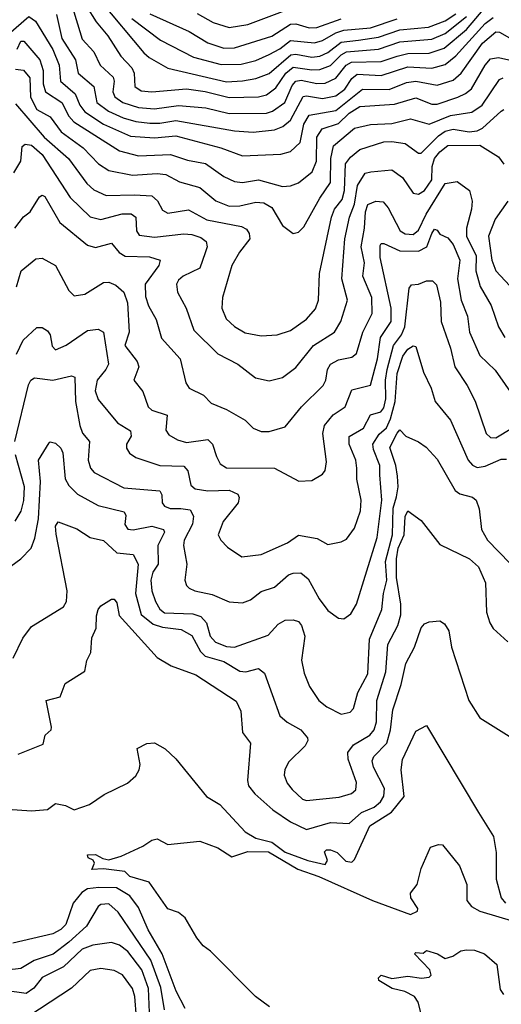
# Model space of a CAD drawing. Extents: x 1308313 to 1441400, y 959662 to 1036319.
# Tile 363 of 656: x 1369320 to 1371125, y 1013126 to 1016816. Entities that reach past the tile are written whole.
import ezdxf

# ---------------------------------------------------------------- set-up
doc = ezdxf.new("R2010")
doc.units = 0

msp = doc.modelspace()

# ---------------------------------------------------------------- linework, layer by layer
at = {"layer": '0CON10XD'}
for points in [[(1369515, 1016873.5), (1369555, 1016742.5), (1369597.6, 1016695), (1369622.1, 1016645), (1369670.5, 1016600.5), (1369674.5, 1016585), (1369670, 1016545), (1369676.9, 1016526.9), (1369706.8, 1016505), (1369765, 1016486.9), (1369825, 1016481.6), (1369915, 1016494.2), (1370018, 1016485), (1370105, 1016464.5), (1370245, 1016464.8), (1370267.7, 1016472.3), (1370313.9, 1016505), (1370341.3, 1016568.7), (1370355, 1016585.5), (1370375, 1016589.2), (1370433.9, 1016576.1), (1370465, 1016578), (1370505, 1016597), (1370543.9, 1016645), (1370563.7, 1016656.3), (1370675, 1016658.6), (1370735, 1016679.2), (1370775, 1016689), (1370855, 1016689.5), (1370910.6, 1016709.4), (1370995, 1016778.8), (1371065, 1016861.1)], [(1369571.3, 1016865), (1369606.9, 1016806.9), (1369650.4, 1016755), (1369698.9, 1016678.9), (1369740, 1016635), (1369749.2, 1016615), (1369751.8, 1016565), (1369775, 1016548.4), (1369815, 1016545.6), (1369945, 1016556.5), (1370015, 1016546.4), (1370105, 1016523.4), (1370215, 1016525.9), (1370245, 1016534.4), (1370280.4, 1016559.6), (1370317.4, 1016615), (1370345, 1016637.4), (1370415, 1016627.5), (1370445, 1016629.1), (1370485, 1016643.8), (1370525, 1016684.3), (1370544.9, 1016695.1), (1370665.1, 1016705.1), (1370745, 1016732), (1370865, 1016742.8), (1370915, 1016764.1), (1370995, 1016827.6)], [(1369623.9, 1016883.9), (1369785, 1016691.4), (1369805, 1016673.7), (1369875, 1016633.8), (1370095, 1016582.8), (1370155, 1016586.1), (1370205, 1016595.2), (1370255, 1016614.5), (1370336.6, 1016683.4), (1370355, 1016685.8), (1370415, 1016675.1), (1370445, 1016678.3), (1370475, 1016692.9), (1370525, 1016731.2), (1370589.3, 1016739.3), (1370665, 1016749.5), (1370745, 1016777.9), (1370852.6, 1016787.4), (1370915, 1016811.6), (1370955, 1016837.6)], [(1369985, 1016838.9), (1370045, 1016804.8), (1370105, 1016785.7), (1370175, 1016797.2), (1370345, 1016861.8)], [(1369278.8, 1016761.2), (1369355, 1016827.9), (1369379.5, 1016809.5), (1369444.3, 1016704.3), (1369467.7, 1016645), (1369473.7, 1016585), (1369527.7, 1016537.7), (1369546.2, 1016495), (1369565, 1016470), (1369635, 1016423.7), (1369735, 1016379.7), (1369825, 1016372.4), (1369905, 1016379.9), (1370074.4, 1016335), (1370155, 1016305.7), (1370298.3, 1016311.7), (1370335, 1016321.3), (1370371.1, 1016355), (1370385, 1016423.8), (1370405, 1016458.3), (1370505, 1016475.7), (1370605, 1016555.2), (1370705, 1016554), (1370770.1, 1016579.9), (1370805, 1016585.1), (1370885, 1016570.2), (1370945, 1016588.5), (1370975.1, 1016614.9), (1371055, 1016728), (1371105, 1016769.9), (1371118.5, 1016768.5), (1371165, 1016742.4)], [(1369458, 1016835), (1369477.9, 1016745), (1369529.6, 1016665), (1369540, 1016615), (1369598.6, 1016565), (1369609.4, 1016505), (1369653.1, 1016473.1), (1369707.7, 1016447.7), (1369755, 1016434.1), (1369808.3, 1016428.3), (1369845, 1016427.7), (1369905, 1016438), (1370125, 1016398.6), (1370195, 1016394), (1370275, 1016402.4), (1370306.2, 1016415), (1370335, 1016439.3), (1370382.8, 1016527.2), (1370395, 1016530.5), (1370455, 1016520.4), (1370505, 1016530.4), (1370538.8, 1016555), (1370565, 1016595.2), (1370585, 1016611.5), (1370675, 1016607), (1370775, 1016639.1), (1370865, 1016633.9), (1370915, 1016647.6), (1370955, 1016680.2), (1371065, 1016801.6), (1371095, 1016823.5)], [(1369740.3, 1016820.3), (1369848.6, 1016738.6), (1369971.8, 1016675), (1370075, 1016647.9), (1370150.6, 1016649.4), (1370205, 1016663), (1370255, 1016684.8), (1370295, 1016706.5), (1370335, 1016737.9), (1370425, 1016728.5), (1370455, 1016737.1), (1370505, 1016766.4), (1370535, 1016775.9), (1370635, 1016785.5), (1370735, 1016818.3)], [(1369807.9, 1016837.9), (1369955, 1016771.9), (1370025, 1016728.4), (1370085, 1016708.6), (1370125, 1016709.5), (1370265, 1016753.5), (1370335, 1016798.3), (1370355, 1016799.8), (1370405, 1016785.5), (1370433.3, 1016786.7), (1370525, 1016818.6)], [(1369311, 1016705), (1369324.8, 1016735), (1369336.3, 1016735), (1369396.4, 1016665), (1369408.9, 1016625), (1369408.7, 1016575), (1369417.7, 1016545), (1369478.3, 1016505), (1369504.5, 1016454.5), (1369522.8, 1016432.8), (1369694.6, 1016324.6), (1369765.5, 1016305.5), (1369885, 1016310), (1369949.3, 1016289.3), (1370016.6, 1016276.6), (1370085, 1016227.4), (1370125, 1016208.9), (1370155.3, 1016205.3), (1370215, 1016215.2), (1370305, 1016191.1), (1370335, 1016192.9), (1370365, 1016204), (1370415.8, 1016245), (1370432.6, 1016285), (1370434.1, 1016375.9), (1370453.2, 1016406.8), (1370515, 1016426.9), (1370555.2, 1016465), (1370595, 1016490.4), (1370725, 1016498.4), (1370805, 1016522.2), (1370865, 1016499.6), (1370885, 1016499), (1370961.8, 1016525), (1370991.4, 1016538.6), (1371013.2, 1016556.8), (1371064.1, 1016645), (1371085, 1016669), (1371115, 1016674.3), (1371165, 1016662.5)], [(1369305, 1016630.7), (1369335, 1016626), (1369358.1, 1016598.1), (1369361.4, 1016525), (1369385, 1016479.6), (1369435, 1016451.1), (1369476.1, 1016395), (1369558.6, 1016335), (1369615.5, 1016275.5), (1369655, 1016251), (1369743.4, 1016233.4), (1369835, 1016238.6), (1369868.6, 1016235), (1369918.6, 1016208.6), (1369995, 1016186.7), (1370055, 1016136.8), (1370105, 1016116.8), (1370145, 1016118.4), (1370205, 1016131.4), (1370235, 1016128.8), (1370265, 1016111.5), (1370305, 1016044.3), (1370345, 1016014), (1370365, 1016019.2), (1370385, 1016040), (1370445, 1016147.1), (1370485.5, 1016205), (1370486.1, 1016295), (1370496.7, 1016343.3), (1370575, 1016408.6), (1370635, 1016422.3), (1370715, 1016426.6), (1370785, 1016443.5), (1370855, 1016424.1), (1370935, 1016456.9), (1371015, 1016469), (1371052.9, 1016495), (1371118.5, 1016591.5), (1371132.2, 1016597.8)], [(1369305, 1016500), (1369411.6, 1016375), (1369503.8, 1016295), (1369572.2, 1016202.2), (1369598.4, 1016178.4), (1369645, 1016156.2), (1369750.1, 1016159.9), (1369815.2, 1016155.2), (1369836.2, 1016136.2), (1369855, 1016102.2), (1369875, 1016090), (1369952.8, 1016102.8), (1370022.2, 1016065), (1370150.9, 1016040.9), (1370170.1, 1016030.1), (1370180.8, 1016015), (1370183.2, 1015995), (1370143.4, 1015945), (1370115.9, 1015894.1), (1370080.4, 1015775), (1370077.7, 1015735), (1370093.8, 1015695), (1370125, 1015665.4), (1370165, 1015642), (1370225, 1015630.9), (1370285, 1015634.7), (1370335, 1015651.2), (1370395, 1015693.3), (1370428.2, 1015731.8), (1370439.7, 1015765), (1370443.9, 1015865), (1370489, 1016075), (1370500, 1016105), (1370528.2, 1016141.8), (1370538, 1016175), (1370541.5, 1016275), (1370560.1, 1016299.9), (1370595, 1016328.6), (1370685, 1016357.8), (1370715, 1016359.7), (1370765, 1016351.2), (1370814.8, 1016314.8), (1370825, 1016315.4), (1370889.6, 1016380.4), (1370915, 1016398.3), (1370945, 1016405.4), (1371005, 1016395.8), (1371035, 1016399), (1371055, 1016409.2), (1371125, 1016472.8), (1371135, 1016478.8)], [(1369298.9, 1016241.1), (1369324.8, 1016285.2), (1369329.3, 1016340.7), (1369340.5, 1016349.5), (1369365, 1016344.8), (1369405, 1016310.4), (1369509.6, 1016149.6), (1369585, 1016076.8), (1369625, 1016066.7), (1369705, 1016087.9), (1369738.4, 1016088.4), (1369756.2, 1016075), (1369758.4, 1016025), (1369767.7, 1016007.7), (1369825, 1016000.7), (1369935, 1016013.7), (1369965, 1016011.1), (1369999.5, 1015999.5), (1370019.1, 1015985), (1370022.7, 1015965), (1370015, 1015942), (1369995, 1015884.6), (1369932.7, 1015855), (1369915, 1015840), (1369908, 1015825), (1369912, 1015795), (1369944.8, 1015734.8), (1369972.5, 1015652.5), (1370063, 1015563), (1370138.1, 1015525), (1370203.5, 1015473.5), (1370255, 1015461.8), (1370305, 1015474.5), (1370355, 1015512.5), (1370420.7, 1015595), (1370500, 1015645), (1370523.6, 1015685), (1370548.4, 1015765), (1370527.7, 1015845), (1370538.8, 1015995), (1370555.8, 1016075), (1370575.4, 1016124.6), (1370586.2, 1016193.8), (1370615, 1016240), (1370635.8, 1016245.7), (1370715, 1016252.8), (1370754.4, 1016224.4), (1370795, 1016165.9), (1370815, 1016161.2), (1370837.7, 1016175), (1370864.3, 1016215), (1370866.3, 1016265), (1370875, 1016295.2), (1370895, 1016320.3), (1370925, 1016343.6), (1371044, 1016345), (1371115, 1016301.1), (1371134.2, 1016274.2)], [(1369301.9, 1016035), (1369335, 1016076.9), (1369360, 1016095), (1369395, 1016151.4), (1369405, 1016158.2), (1369415, 1016152.5), (1369470.4, 1016055), (1369575, 1015970.6), (1369605, 1015962.5), (1369665, 1015977.9), (1369692.6, 1015942.6), (1369715, 1015929.3), (1369806.9, 1015926.9), (1369846.7, 1015915), (1369841.5, 1015895), (1369790.4, 1015825), (1369791.8, 1015778.2), (1369803.2, 1015743.2), (1369832.1, 1015692.1), (1369851.6, 1015621.6), (1369921.3, 1015545), (1369942.7, 1015455), (1369955.7, 1015435), (1370008.6, 1015408.6), (1370038.3, 1015378.3), (1370095, 1015355.4), (1370165, 1015314.5), (1370195, 1015285.6), (1370225, 1015272.2), (1370255, 1015272.7), (1370315, 1015289.4), (1370376.2, 1015365), (1370457.2, 1015445), (1370467.4, 1015465), (1370473.5, 1015505), (1370485.4, 1015525), (1370515, 1015541.6), (1370565, 1015551.1), (1370582.9, 1015565), (1370605.7, 1015645), (1370641.4, 1015715), (1370639.6, 1015775), (1370606.2, 1015855), (1370612.6, 1015905), (1370600, 1015965), (1370612.6, 1016035), (1370615.8, 1016095), (1370625, 1016122.5), (1370655, 1016135.8), (1370682.9, 1016132.9), (1370700.9, 1016110.9), (1370746.2, 1016025), (1370765, 1016013.2), (1370795, 1016010.8), (1370815, 1016026.5), (1370843, 1016087), (1370915, 1016201.2), (1370959.5, 1016209.5), (1371005.3, 1016175.3), (1371016.1, 1016136.1), (1371013.9, 1016105), (1370994, 1016035), (1370994.6, 1016004.6), (1371030.4, 1015930.4), (1371029.3, 1015875), (1371045.2, 1015815.2), (1371086.8, 1015745), (1371114.1, 1015665), (1371137.7, 1015625)], [(1371149.1, 1016135), (1371102.5, 1016067.5), (1371077.5, 1016005), (1371089.5, 1015915), (1371104.8, 1015875), (1371175, 1015799.6)], [(1369308.2, 1015815), (1369325.5, 1015875), (1369380.3, 1015919.7), (1369405, 1015921.5), (1369454.6, 1015894.6), (1369505, 1015800.8), (1369525, 1015780.6), (1369565, 1015787.3), (1369635, 1015831.2), (1369655, 1015831.8), (1369680.8, 1015820.8), (1369711.1, 1015795), (1369724.8, 1015754.8), (1369730.8, 1015645), (1369714.7, 1015595), (1369760.7, 1015535), (1369766.8, 1015515), (1369747.5, 1015465), (1369782.4, 1015422.4), (1369801.8, 1015365), (1369815, 1015352.7), (1369873.2, 1015333.2), (1369867.6, 1015277.6), (1369879.4, 1015259.4), (1369911.2, 1015241.2), (1369945, 1015231.2), (1370025, 1015243.1), (1370043.1, 1015225), (1370058.3, 1015178.3), (1370071.8, 1015151.8), (1370095, 1015136.8), (1370275, 1015135.3), (1370366.8, 1015086.8), (1370415, 1015089.4), (1370455, 1015112.5), (1370465, 1015126.7), (1370470.6, 1015159.4), (1370456.3, 1015265), (1370462.4, 1015295), (1370495, 1015334.7), (1370540.4, 1015365), (1370565, 1015429.1), (1370635, 1015445.5), (1370661.6, 1015545), (1370672.7, 1015625), (1370712.6, 1015685), (1370712.2, 1015735), (1370670.7, 1015925), (1370671, 1015969), (1370675, 1015976.5), (1370685, 1015977.5), (1370745, 1015949.5), (1370815, 1015947.9), (1370845.5, 1015964.5), (1370864.6, 1016015), (1370875, 1016030.8), (1370885, 1016026.4), (1370895, 1016012.2), (1370925, 1015998.2), (1370945, 1015972.7), (1370969, 1015915), (1370960.7, 1015845), (1370974.8, 1015764.8), (1370997.7, 1015705), (1371006.3, 1015645), (1371045, 1015557.5), (1371102.3, 1015502.3), (1371176.5, 1015395)], [(1369308.3, 1015561.7), (1369333, 1015615), (1369385, 1015662.2), (1369405, 1015662.5), (1369425, 1015650), (1369435.2, 1015635), (1369442.2, 1015592.2), (1369455, 1015579.1), (1369495, 1015596.6), (1369575, 1015650.8), (1369615, 1015656.5), (1369634.7, 1015644.7), (1369652.9, 1015525), (1369643.6, 1015505), (1369610.2, 1015465), (1369602.9, 1015425), (1369615, 1015392.5), (1369687.1, 1015305), (1369736.2, 1015275), (1369738, 1015255), (1369721.2, 1015225), (1369720, 1015210), (1369731.9, 1015191.9), (1369755, 1015175.5), (1369845.2, 1015145.2), (1369935, 1015142.6), (1369951, 1015125), (1369961.7, 1015071.7), (1369978.2, 1015058.2), (1370025, 1015050.2), (1370105, 1015052.1), (1370138, 1015038), (1370143.3, 1015025), (1370138.5, 1015005), (1370082.3, 1014935), (1370064.5, 1014885), (1370074.3, 1014865), (1370099.1, 1014839.1), (1370153.1, 1014803.1), (1370225, 1014812.1), (1370324.3, 1014855), (1370365, 1014884.4), (1370435, 1014871.4), (1370475, 1014848.9), (1370525, 1014859.2), (1370545, 1014869.2), (1370575, 1014910.8), (1370597.4, 1014975), (1370599.5, 1015015), (1370583.9, 1015093.9), (1370584.2, 1015135), (1370580.5, 1015165), (1370554.8, 1015225.2), (1370555, 1015254.3), (1370608.3, 1015285), (1370634.5, 1015335.5), (1370673.2, 1015346.8), (1370685, 1015360.8), (1370692.1, 1015395), (1370690.6, 1015465), (1370697.1, 1015505), (1370721.5, 1015595), (1370751.1, 1015635), (1370763.5, 1015665), (1370780.2, 1015809.8), (1370788.2, 1015821.8), (1370815, 1015824.7), (1370845, 1015836.9), (1370866.9, 1015836.9), (1370882.3, 1015822.3), (1370896.9, 1015756.9), (1370900.2, 1015685), (1370934.8, 1015585), (1370950.8, 1015515), (1370997.2, 1015445), (1371026.5, 1015386.5), (1371068.2, 1015265), (1371085, 1015250), (1371105, 1015248.7), (1371165, 1015285.3)], [(1369301.7, 1015235), (1369352.8, 1015447.2), (1369362.2, 1015465), (1369375.9, 1015474.1), (1369445, 1015465.3), (1369515, 1015481.1), (1369526.7, 1015476.7), (1369529.4, 1015385), (1369545.3, 1015295), (1369556, 1015266), (1369581.8, 1015235), (1369576.8, 1015165), (1369585.7, 1015135.7), (1369599.1, 1015119.1), (1369711, 1015061), (1369845, 1015049.6), (1369852.9, 1015035), (1369854.1, 1015005), (1369862.5, 1014992.5), (1369884.1, 1014984.1), (1369923.7, 1014983.7), (1369959.5, 1014979.5), (1369972.1, 1014955), (1369967.5, 1014925), (1369937, 1014865), (1369934.1, 1014845), (1369946.1, 1014775), (1369939.1, 1014715), (1369945, 1014696), (1369955.8, 1014685), (1369976.2, 1014675), (1370041.7, 1014661.7), (1370105, 1014634.7), (1370155, 1014630.4), (1370185, 1014641.2), (1370225, 1014673.2), (1370275, 1014689.3), (1370328.1, 1014735), (1370345, 1014742.2), (1370373.3, 1014743.3), (1370400.7, 1014720.7), (1370442.2, 1014645), (1370475, 1014601.8), (1370515, 1014573.1), (1370535, 1014570.5), (1370561.2, 1014588.8), (1370582.7, 1014625), (1370659.8, 1014875), (1370677.2, 1015015), (1370670.3, 1015109.7), (1370669.3, 1015145), (1370645.5, 1015205), (1370644, 1015225), (1370667.5, 1015262.5), (1370695, 1015286.8), (1370710, 1015320), (1370727.4, 1015385), (1370735, 1015490), (1370756.5, 1015555), (1370775, 1015580.6), (1370795, 1015592.9), (1370805, 1015590.8), (1370833.9, 1015495), (1370861.8, 1015435), (1370877.1, 1015385), (1370935, 1015314.4), (1371000.3, 1015165), (1371016.5, 1015146.5), (1371035, 1015137.9), (1371065, 1015143.2), (1371125, 1015168.8), (1371145, 1015169.2)], [(1369255, 1014743.8), (1369325, 1014795.5), (1369362.9, 1014835), (1369377.7, 1014872.3), (1369390.4, 1014945), (1369398.4, 1015085), (1369390.7, 1015165), (1369430.3, 1015229.7), (1369435, 1015233.8), (1369455, 1015228.6), (1369475, 1015210), (1369482.2, 1015192.2), (1369490.4, 1015095), (1369505, 1015070), (1369537.6, 1015037.6), (1369615, 1014994.7), (1369711.4, 1014971.4), (1369717.5, 1014957.5), (1369714, 1014924), (1369726.2, 1014906.2), (1369745, 1014904.4), (1369815, 1014917.8), (1369858.9, 1014905), (1369863.1, 1014895), (1369837.8, 1014845), (1369838.7, 1014775), (1369819.4, 1014745), (1369811.2, 1014715), (1369815.8, 1014675.8), (1369829.6, 1014635), (1369845, 1014607.3), (1369863.6, 1014593.6), (1369968.8, 1014588.8), (1369998.9, 1014578.9), (1370020.4, 1014555), (1370034.3, 1014505), (1370053.6, 1014483.6), (1370095, 1014466.9), (1370125.8, 1014464.2), (1370250.9, 1014509.1), (1370289.4, 1014550.6), (1370315, 1014565.4), (1370345, 1014567.3), (1370365, 1014561.1), (1370375.9, 1014545.9), (1370388.8, 1014505), (1370376, 1014416), (1370386.7, 1014366.7), (1370406.6, 1014316.6), (1370441.5, 1014265), (1370471.2, 1014241.2), (1370525, 1014213.8), (1370559.3, 1014220.7), (1370570.8, 1014235), (1370587.9, 1014295), (1370624.3, 1014365), (1370630.8, 1014495), (1370677, 1014605), (1370683.3, 1014665), (1370696.2, 1014715), (1370691.5, 1014785), (1370716.7, 1014885), (1370720.3, 1014985), (1370732.2, 1015027.8), (1370738.5, 1015065), (1370736.4, 1015105), (1370730.1, 1015145), (1370707.8, 1015212.2), (1370735, 1015266.2), (1370745, 1015278.8), (1370767.1, 1015255), (1370815, 1015234.4), (1370843.5, 1015213.5), (1370885, 1015168.5), (1370951.6, 1015051.6), (1370969.3, 1015039.3), (1371016.7, 1015026.7), (1371030.6, 1015015), (1371042.4, 1014982.4), (1371051.3, 1014905), (1371072.9, 1014865), (1371158.2, 1014778.2)], [(1369303.3, 1014936.7), (1369325.8, 1014974.2), (1369335.5, 1015014.5), (1369338.1, 1015065), (1369304.1, 1015185)], [(1369296.3, 1014423.7), (1369332, 1014498), (1369365, 1014542), (1369485, 1014615.8), (1369496.2, 1014635), (1369498.8, 1014675), (1369457.4, 1014887.4), (1369455, 1014917.5), (1369465, 1014934.4), (1369535, 1014908.2), (1369585, 1014875.9), (1369635, 1014864.6), (1369685, 1014818.4), (1369745, 1014812.1), (1369763.9, 1014775), (1369754.3, 1014665.7), (1369775, 1014587.4), (1369820.3, 1014550.3), (1369855, 1014539.1), (1369925, 1014530), (1369965, 1014508.4), (1369997.8, 1014447.8), (1370015, 1014431.2), (1370085, 1014410.7), (1370145, 1014374.2), (1370167.7, 1014372.3), (1370215, 1014384.4), (1370237.1, 1014367.1), (1370295, 1014207.1), (1370323.2, 1014183.2), (1370374.3, 1014154.3), (1370398.5, 1014125), (1370400.5, 1014115), (1370390, 1014095), (1370328.5, 1014035), (1370314, 1014006), (1370311.2, 1013985), (1370323.1, 1013955), (1370341, 1013931), (1370380.6, 1013895), (1370395, 1013889.3), (1370518, 1013902), (1370563.5, 1013916.5), (1370580.2, 1013929.8), (1370582.9, 1013957.1), (1370551.2, 1014045), (1370550.2, 1014069.8), (1370571.2, 1014098.8), (1370631.8, 1014135), (1370648.8, 1014155), (1370657, 1014185), (1370658.6, 1014265), (1370692.6, 1014372.6), (1370700, 1014475), (1370737.2, 1014545), (1370748.3, 1014585), (1370749, 1014625), (1370732.3, 1014725), (1370732, 1014795), (1370738.5, 1014835), (1370761.1, 1014885), (1370764.2, 1014954.2), (1370775, 1014975.8), (1370825, 1014939.2), (1370895, 1014848.9), (1371005.2, 1014795.2), (1371040, 1014765), (1371065.4, 1014705), (1371070, 1014595), (1371081.5, 1014555), (1371095, 1014534.4), (1371149.2, 1014485)], [(1369315, 1014064), (1369408.9, 1014101.1), (1369415.4, 1014135), (1369437.8, 1014155), (1369439.2, 1014165), (1369420, 1014265), (1369471.6, 1014278.4), (1369491.4, 1014328.6), (1369564.6, 1014375), (1369572.6, 1014415), (1369586.6, 1014445), (1369591.2, 1014498.8), (1369606.7, 1014535), (1369607.9, 1014582.1), (1369614, 1014606), (1369625, 1014619.2), (1369665, 1014643.8), (1369675, 1014643.8), (1369685, 1014630), (1369693.4, 1014583.4), (1369835.7, 1014425.7)], [(1369835.7, 1014425.7), (1369888.6, 1014395), (1369981, 1014361), (1370131.7, 1014261.7), (1370149.6, 1014225), (1370154.8, 1014144.8), (1370185.5, 1014105), (1370174.6, 1013965), (1370178.1, 1013945), (1370201.9, 1013915), (1370268.5, 1013855), (1370335, 1013810.1), (1370395, 1013781.1), (1370485, 1013807.3), (1370555, 1013803.9), (1370601.4, 1013845), (1370649.2, 1013865), (1370672.9, 1013885), (1370685, 1013905.7), (1370687, 1013935), (1370645.7, 1014015), (1370641.4, 1014038.6), (1370647.5, 1014055), (1370695.8, 1014105), (1370710.4, 1014155), (1370719, 1014229), (1370750.4, 1014325), (1370767.4, 1014402.6), (1370799.6, 1014465), (1370825, 1014536.7), (1370837.7, 1014552.3), (1370855, 1014559.2), (1370895, 1014562.5), (1370912.4, 1014552.4), (1370928.2, 1014525), (1370938.9, 1014465), (1371002.7, 1014265), (1371045, 1014200), (1371225, 1014086.9)], [(1369275, 1013857.1), (1369365, 1013850.7), (1369425, 1013856.7), (1369455, 1013878.2), (1369491.7, 1013871.7), (1369525, 1013854.8), (1369581.9, 1013875), (1369637.1, 1013912.9), (1369723.8, 1013955), (1369755, 1013982.5), (1369768, 1014005), (1369771.2, 1014025), (1369760, 1014085), (1369797, 1014103), (1369825, 1014106), (1369865, 1014084), (1369905.4, 1014045.4), (1370020.6, 1013905), (1370070, 1013875), (1370165, 1013772.1), (1370205, 1013749), (1370265, 1013733.4), (1370315, 1013696.8), (1370400, 1013665), (1370465, 1013650.6), (1370474.2, 1013665), (1370462.8, 1013697.2), (1370470, 1013705), (1370485, 1013705.3), (1370509.5, 1013695), (1370543, 1013663), (1370565, 1013659.1), (1370575, 1013668.5), (1370632.9, 1013795), (1370714.1, 1013845.9), (1370761.2, 1013905), (1370750.4, 1014005), (1370755, 1014043.3), (1370805, 1014150), (1370845, 1014171.2), (1371039.5, 1013845), (1371095.6, 1013755), (1371105.5, 1013695.5), (1371105.4, 1013594.6), (1371124.7, 1013525), (1371141.2, 1013505)], [(1370256.2, 1013116.2), (1370204.5, 1013155), (1370035.4, 1013325.4), (1370008, 1013345), (1369983.8, 1013375), (1369940.3, 1013450.3), (1369915, 1013470), (1369875, 1013483.8), (1369805, 1013583.8), (1369732.5, 1013605), (1369714.2, 1013624.2), (1369635, 1013633.6), (1369591.2, 1013631.2), (1369601.2, 1013655), (1369595.7, 1013665.7), (1369577.5, 1013675), (1369575, 1013685.8), (1369605, 1013687.5), (1369632.1, 1013672.1), (1369655, 1013667.9), (1369701.1, 1013681.1), (1369781.5, 1013718.5), (1369815, 1013741.8), (1369835, 1013746.2), (1369875, 1013724.6), (1369995, 1013738.1), (1370062.8, 1013712.8), (1370115, 1013679.1), (1370175, 1013698.5), (1370252.7, 1013697.3), (1370362.6, 1013632.6), (1370441.2, 1013605), (1370642.9, 1013515), (1370785, 1013462.9), (1370811.2, 1013475), (1370812, 1013485), (1370785.7, 1013525), (1370785, 1013542.5), (1370809.2, 1013575), (1370824.5, 1013635), (1370860, 1013715), (1370890, 1013725), (1370905, 1013723.8), (1370967.8, 1013645), (1370995.4, 1013574.6), (1370996.1, 1013515), (1371012.7, 1013492.7), (1371044.6, 1013474.6), (1371175, 1013436.9)], [(1369940.8, 1013110.8), (1369906.7, 1013175), (1369854.1, 1013315), (1369801.7, 1013405), (1369765, 1013489.2), (1369732.7, 1013532.7), (1369682.6, 1013562.6), (1369616.4, 1013563.6), (1369575, 1013559.4), (1369553.1, 1013545), (1369520.3, 1013505), (1369493.3, 1013425), (1369475, 1013406.7), (1369445, 1013390.2), (1369295.3, 1013354.7)], [(1369862.6, 1013105), (1369849, 1013189), (1369811.5, 1013291.5), (1369688.8, 1013471.2), (1369655, 1013502.3), (1369625, 1013500), (1369615, 1013493.1), (1369571.3, 1013418.7), (1369505, 1013359.4), (1369445.6, 1013314.4), (1369375, 1013290.7), (1369325, 1013260.5), (1369295, 1013257), (1369155, 1013270), (1369081.3, 1013248.7), (1368851.9, 1013115)], [(1369806.5, 1013095), (1369803.1, 1013185), (1369777.7, 1013255), (1369725, 1013323.5), (1369695, 1013347.6), (1369665, 1013358.2), (1369595, 1013347.6), (1369555, 1013332.7), (1369485, 1013266.3), (1369405, 1013226.3), (1369373.3, 1013186.7), (1369345, 1013167.3), (1369265, 1013177.5), (1369175, 1013169.3), (1368995, 1013106)], [(1370823.8, 1013095), (1370813.9, 1013133.9), (1370800, 1013155), (1370763.8, 1013173.8), (1370716, 1013185), (1370666, 1013215), (1370664.4, 1013225.6), (1370675, 1013235.6), (1370715, 1013223.3), (1370775, 1013231.4), (1370826, 1013224), (1370855, 1013227.5), (1370862.5, 1013235), (1370856.7, 1013255), (1370800, 1013315), (1370805, 1013320), (1370831.7, 1013318.3), (1370845, 1013327.5), (1370885.8, 1013315.8), (1370915, 1013297.5), (1370943.9, 1013306.1), (1370973.5, 1013326.5), (1370995, 1013330.5), (1371025, 1013329.2), (1371062.5, 1013315), (1371108.8, 1013275), (1371121.1, 1013181.1), (1371132.6, 1013162.6)], [(1369758.6, 1013075), (1369751.8, 1013155), (1369742.7, 1013185), (1369706.2, 1013236.2), (1369675, 1013253.4), (1369625, 1013260), (1369585, 1013253.4), (1369515, 1013187.2), (1369355, 1013081.4)]]:
    msp.add_lwpolyline(points, dxfattribs=at)

doc.saveas('drawing.dxf')
